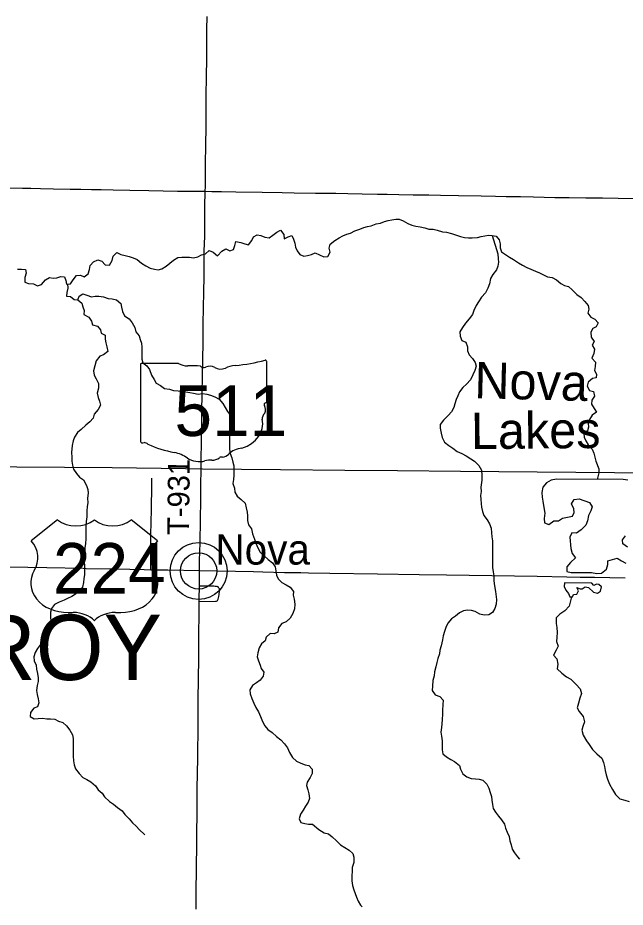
# Model space of a CAD drawing. Extents: x 1874609 to 2204689, y 815661 to 1281160.
# Drawn here: x 2019853 to 2028222, y 1098814 to 1111070 of the extents above; entities that cross this region are included whole.
import ezdxf

# ---------------------------------------------------------------- set-up
doc = ezdxf.new("R2010")
doc.units = 0
for name, color, linetype in [('GM_X_Minor_Lake', 7, 'Continuous'), ('GM_X_Minor_River', 7, 'Continuous'), ('GM_X_Minor_River_Text', 7, 'Continuous'), ('GM_X_Rail_Line', 7, 'Continuous'), ('GM_X_State_Location', 7, 'Continuous'), ('GM_X_State_Route', 7, 'Continuous'), ('GM_X_State_Shield', 7, 'Continuous'), ('GM_X_Township_Road', 7, 'Continuous'), ('GM_X_Township_Road_Text', 7, 'Continuous'), ('GM_X_Township_Subdivision', 7, 'Continuous'), ('GM_X_Township_Text', 7, 'Continuous'), ('GM_X_Unincorporated', 7, 'Continuous'), ('GM_X_Unincorporated_Location', 7, 'Continuous'), ('GM_X_Unincorporated_Text', 7, 'Continuous'), ('GM_X_US_Location', 7, 'Continuous'), ('GM_X_US_Route', 7, 'Continuous'), ('GM_X_US_Shield', 7, 'Continuous')]:
    doc.layers.add(name, color=color, linetype=linetype)

msp = doc.modelspace()

# ---------------------------------------------------------------- linework, layer by layer
at = {"layer": 'GM_X_Minor_Lake'}
for points in [[(2027274, 1104712), (2027202, 1104700), (2027138, 1104662), (2027089, 1104602), (2027075, 1104528), (2027079, 1104462), (2027085, 1104407), (2027105, 1104295), (2027113, 1104245), (2027107, 1104171), (2027108, 1104111), (2027171, 1104088), (2027239, 1104136), (2027303, 1104136), (2027357, 1104174), (2027425, 1104190), (2027496, 1104200), (2027520, 1104254), (2027516, 1104304), (2027480, 1104371), (2027520, 1104431), (2027590, 1104441), (2027731, 1104392), (2027765, 1104332), (2027748, 1104276), (2027716, 1104210), (2027704, 1104136), (2027678, 1104077), (2027614, 1104015), (2027549, 1103969), (2027489, 1103972), (2027461, 1103915), (2027463, 1103861), (2027469, 1103809), (2027471, 1103755), (2027493, 1103689), (2027535, 1103629), (2027468, 1103566), (2027420, 1103504), (2027416, 1103438), (2027478, 1103428), (2027528, 1103424), (2027578, 1103428), (2027701, 1103428), (2027759, 1103424), (2027829, 1103411), (2027897, 1103419), (2027963, 1103471), (2027985, 1103536), (2027982, 1103586), (2028046, 1103606), (2028110, 1103624), (2028170, 1103589), (2028232, 1103553)], [(2028196, 1104706), (2027274, 1104712)], [(2028260, 1104696), (2028196, 1104706)], [(2028255, 1103776), (2028189, 1103822), (2028185, 1103874), (2028225, 1103930)], [(2027387, 1103284), (2027379, 1103234), (2027403, 1103182), (2027443, 1103137), (2027459, 1103091), (2027497, 1103091), (2027511, 1103123), (2027554, 1103129), (2027580, 1103175), (2027556, 1103219), (2027600, 1103199), (2027630, 1103199), (2027670, 1103227), (2027718, 1103217), (2027784, 1103157), (2027842, 1103141), (2027884, 1103169), (2027895, 1103229), (2027859, 1103261), (2027825, 1103267), (2027792, 1103247), (2027762, 1103281)], [(2027762, 1103281), (2027387, 1103284)]]:
    msp.add_lwpolyline(points, dxfattribs=at)
at = {"layer": 'GM_X_Minor_River'}
for points in [[(2021272, 1107810), (2021334, 1107795), (2021386, 1107781), (2021444, 1107760), (2021498, 1107740), (2021557, 1107689), (2021617, 1107651), (2021677, 1107618), (2021735, 1107604), (2021785, 1107597), (2021839, 1107609), (2021896, 1107645), (2021948, 1107688), (2022000, 1107728), (2022059, 1107766), (2022113, 1107769), (2022165, 1107773), (2022217, 1107770), (2022275, 1107762), (2022335, 1107774), (2022386, 1107801), (2022440, 1107817), (2022490, 1107865), (2022546, 1107840), (2022606, 1107789), (2022664, 1107853), (2022719, 1107887), (2022773, 1107860), (2022827, 1107878), (2022845, 1107932), (2022858, 1107986), (2022928, 1107975), (2022982, 1107953), (2023034, 1107941), (2023080, 1108000), (2023099, 1108052), (2023149, 1108080), (2023201, 1108071), (2023259, 1108047), (2023315, 1108039), (2023367, 1108076), (2023420, 1108116), (2023474, 1108144), (2023520, 1108085), (2023521, 1108025), (2023577, 1108053), (2023630, 1108068), (2023653, 1108018), (2023669, 1107964), (2023679, 1107911), (2023704, 1107859), (2023740, 1107807), (2023794, 1107786), (2023846, 1107792), (2023898, 1107808), (2023949, 1107829), (2024010, 1107803), (2024068, 1107774), (2024125, 1107782), (2024157, 1107840), (2024145, 1107894), (2024156, 1107948), (2024222, 1108002), (2024279, 1108037), (2024331, 1108063), (2024385, 1108088), (2024437, 1108104), (2024498, 1108132), (2024568, 1108157), (2024620, 1108179), (2024670, 1108194), (2024723, 1108204), (2024791, 1108232), (2024851, 1108241), (2024905, 1108263), (2024955, 1108278), (2025008, 1108286), (2025060, 1108296), (2025110, 1108293), (2025164, 1108273), (2025228, 1108234), (2025280, 1108214), (2025336, 1108199), (2025398, 1108187), (2025462, 1108176), (2025518, 1108156), (2025578, 1108157), (2025630, 1108141), (2025706, 1108122), (2025760, 1108116), (2025828, 1108095), (2025886, 1108079), (2025954, 1108058), (2026008, 1108044), (2026064, 1108039), (2026114, 1108037), (2026186, 1108041), (2026236, 1108054), (2026286, 1108066), (2026338, 1108073), (2026390, 1108069)], [(2026390, 1108069), (2026469, 1107816), (2026474, 1107750), (2026476, 1107700), (2026466, 1107648), (2026451, 1107596), (2026399, 1107534), (2026368, 1107476), (2026354, 1107404), (2026331, 1107344), (2026297, 1107278), (2026242, 1107218), (2026202, 1107157), (2026167, 1107105), (2026137, 1107037), (2026118, 1106979), (2026070, 1106921), (2026023, 1106861), (2025981, 1106802), (2025944, 1106740), (2025946, 1106684), (2025973, 1106625), (2026025, 1106601), (2026049, 1106534), (2026047, 1106482), (2026070, 1106426), (2026120, 1106374), (2026156, 1106321), (2026167, 1106267), (2026149, 1106211), (2026124, 1106149), (2026092, 1106083), (2026037, 1106023), (2025985, 1105974), (2025938, 1105916), (2025918, 1105862), (2025893, 1105810), (2025877, 1105752), (2025859, 1105698), (2025828, 1105640), (2025784, 1105588), (2025717, 1105527), (2025671, 1105467), (2025672, 1105413), (2025686, 1105347), (2025701, 1105284), (2025731, 1105224), (2025793, 1105176), (2025849, 1105141), (2025908, 1105092), (2025972, 1105066), (2026030, 1105033), (2026096, 1104991), (2026148, 1104958), (2026206, 1104902), (2026241, 1104835), (2026249, 1104769), (2026248, 1104697), (2026233, 1104601), (2026239, 1104543), (2026229, 1104489), (2026232, 1104437), (2026236, 1104374), (2026243, 1104324), (2026255, 1104268), (2026273, 1104212), (2026320, 1104153), (2026354, 1104095), (2026374, 1104035), (2026381, 1103974), (2026385, 1103918), (2026392, 1103862), (2026396, 1103804), (2026396, 1103742), (2026393, 1103680), (2026393, 1103624), (2026396, 1103567), (2026396, 1103497), (2026403, 1103437), (2026413, 1103379), (2026413, 1103313), (2026422, 1103243), (2026433, 1103162), (2026449, 1103054), (2026442, 1102988), (2026424, 1102932), (2026395, 1102874), (2026341, 1102844), (2026279, 1102839), (2026217, 1102853), (2026157, 1102888), (2026105, 1102904), (2026047, 1102907), (2025995, 1102899), (2025939, 1102868), (2025882, 1102824), (2025830, 1102788), (2025779, 1102726), (2025753, 1102667), (2025732, 1102613), (2025716, 1102553)], [(2026390, 1108069), (2026446, 1108061), (2026486, 1108010), (2026498, 1107956), (2026499, 1107902), (2026519, 1107846), (2026571, 1107807), (2026627, 1107773), (2026681, 1107740), (2026750, 1107695), (2026806, 1107663), (2026868, 1107630), (2026920, 1107606), (2026986, 1107577), (2027042, 1107557), (2027096, 1107528), (2027150, 1107502), (2027214, 1107489), (2027274, 1107459), (2027335, 1107408), (2027387, 1107382), (2027439, 1107369), (2027491, 1107323), (2027557, 1107258), (2027614, 1107214), (2027664, 1107161), (2027712, 1107107), (2027719, 1107055), (2027705, 1107001), (2027749, 1106944), (2027803, 1106918), (2027850, 1106865), (2027824, 1106809), (2027774, 1106788), (2027749, 1106736), (2027751, 1106668), (2027794, 1106609), (2027766, 1106557), (2027798, 1106505), (2027789, 1106443), (2027763, 1106379), (2027814, 1106326), (2027808, 1106264), (2027798, 1106210), (2027827, 1106158), (2027823, 1106108), (2027771, 1106100), (2027710, 1106049), (2027696, 1105993), (2027731, 1105934), (2027783, 1105920), (2027799, 1105854), (2027763, 1105800), (2027756, 1105744), (2027794, 1105685), (2027826, 1105635), (2027767, 1105593), (2027731, 1105535), (2027714, 1105483), (2027718, 1105429), (2027701, 1105377), (2027651, 1105340), (2027657, 1105289), (2027678, 1105239), (2027710, 1105183), (2027768, 1105126), (2027791, 1105070), (2027803, 1105014), (2027817, 1104958), (2027860, 1104853), (2027858, 1104801), (2027838, 1104708)], [(2019848, 1107606), (2019904, 1107606), (2019958, 1107603), (2019970, 1107551), (2019951, 1107489), (2019949, 1107427), (2020003, 1107409), (2020071, 1107402), (2020123, 1107376), (2020179, 1107395), (2020235, 1107457), (2020290, 1107493), (2020342, 1107480), (2020392, 1107488), (2020444, 1107506), (2020496, 1107501), (2020514, 1107451), (2020525, 1107401), (2020578, 1107404), (2020614, 1107460), (2020661, 1107520), (2020715, 1107521), (2020769, 1107499), (2020823, 1107541), (2020843, 1107603), (2020850, 1107655), (2020898, 1107708), (2020955, 1107736), (2021009, 1107718), (2021058, 1107665), (2021116, 1107663), (2021153, 1107727), (2021169, 1107785), (2021220, 1107836), (2021272, 1107810)], [(2020540, 1107402), (2020543, 1107346), (2020527, 1107286), (2020524, 1107236), (2020578, 1107230), (2020630, 1107189), (2020682, 1107181), (2020734, 1107139), (2020750, 1107088), (2020769, 1107036), (2020761, 1106980), (2020831, 1106945), (2020870, 1106891), (2020884, 1106837), (2020950, 1106822), (2020992, 1106772), (2021003, 1106722), (2021055, 1106695), (2021059, 1106641), (2021065, 1106589), (2021080, 1106537), (2021094, 1106470), (2021035, 1106427), (2020983, 1106405), (2020933, 1106341), (2020916, 1106275), (2020896, 1106207), (2020907, 1106147), (2020931, 1106093), (2020966, 1106032), (2020964, 1105964), (2020949, 1105898), (2020959, 1105838), (2020979, 1105788), (2020994, 1105730), (2020960, 1105672), (2020907, 1105610), (2020891, 1105554), (2020848, 1105500), (2020792, 1105455), (2020725, 1105395), (2020675, 1105355), (2020635, 1105293), (2020614, 1105241), (2020602, 1105177), (2020591, 1105079), (2020598, 1105015), (2020600, 1104961), (2020608, 1104905), (2020621, 1104851), (2020661, 1104790), (2020705, 1104740), (2020757, 1104703), (2020800, 1104627), (2020820, 1104568), (2020821, 1104518), (2020815, 1104450), (2020816, 1104388), (2020810, 1104334), (2020804, 1104272), (2020803, 1104192), (2020796, 1104128), (2020792, 1104070), (2020790, 1104010), (2020789, 1103893), (2020784, 1103819), (2020778, 1103769), (2020779, 1103703), (2020775, 1103647), (2020766, 1103575), (2020772, 1103513), (2020771, 1103396), (2020765, 1103342), (2020758, 1103288), (2020744, 1103224), (2020699, 1103168), (2020647, 1103127), (2020597, 1103097), (2020540, 1103067), (2020490, 1103046), (2020422, 1103018), (2020360, 1102985), (2020319, 1102931), (2020303, 1102879), (2020302, 1102815), (2020310, 1102751), (2020287, 1102691), (2020283, 1102633), (2020264, 1102571), (2020250, 1102515), (2020218, 1102461), (2020167, 1102433), (2020123, 1102379), (2020094, 1102325), (2020076, 1102265), (2020081, 1102207), (2020105, 1102149), (2020113, 1102093), (2020126, 1102034), (2020134, 1101976), (2020134, 1101922)], [(2020682, 1107181), (2020699, 1107233), (2020751, 1107265), (2020803, 1107248), (2020867, 1107226), (2020919, 1107233), (2020969, 1107235), (2021035, 1107226), (2021097, 1107202), (2021153, 1107197), (2021211, 1107181), (2021271, 1107132), (2021284, 1107082), (2021298, 1107024), (2021322, 1106964), (2021386, 1106923), (2021429, 1106865), (2021465, 1106800), (2021480, 1106744), (2021526, 1106689), (2021538, 1106635), (2021557, 1106585), (2021563, 1106533), (2021563, 1106483), (2021560, 1106419), (2021564, 1106367), (2021578, 1106314), (2021629, 1106272), (2021669, 1106221), (2021697, 1106145), (2021732, 1106087), (2021762, 1106034), (2021818, 1106002), (2021876, 1105961), (2021942, 1105951), (2022000, 1105934), (2022062, 1105930), (2022120, 1105925), (2022170, 1105917), (2022224, 1105906), (2022276, 1105896), (2022338, 1105884), (2022398, 1105893), (2022456, 1105883), (2022510, 1105868), (2022570, 1105848), (2022628, 1105813), (2022677, 1105755), (2022709, 1105698), (2022741, 1105646), (2022786, 1105588), (2022808, 1105527), (2022816, 1105469), (2022785, 1105399), (2022773, 1105343), (2022770, 1105289), (2022772, 1105239), (2022770, 1105185), (2022771, 1105127), (2022781, 1105066), (2022802, 1105008), (2022818, 1104946), (2022830, 1104894), (2022829, 1104830), (2022831, 1104767), (2022826, 1104707), (2022818, 1104653), (2022837, 1104587), (2022845, 1104531), (2022877, 1104480), (2022930, 1104430), (2022984, 1104381), (2023002, 1104319), (2023015, 1104259), (2023019, 1104207), (2023019, 1104143), (2023032, 1104084), (2023072, 1104026), (2023087, 1103960), (2023113, 1103887), (2023135, 1103829), (2023160, 1103767), (2023194, 1103708), (2023247, 1103654), (2023305, 1103605), (2023361, 1103561), (2023401, 1103506), (2023408, 1103450), (2023418, 1103390), (2023442, 1103340), (2023491, 1103287), (2023553, 1103255), (2023607, 1103226), (2023653, 1103166), (2023648, 1103112), (2023660, 1103057), (2023671, 1102989), (2023667, 1102927), (2023644, 1102859), (2023604, 1102799), (2023552, 1102746)], [(2027480, 1103091), (2027451, 1102961), (2027391, 1102897), (2027320, 1102853), (2027272, 1102801), (2027270, 1102723), (2027278, 1102666), (2027286, 1102598), (2027282, 1102534), (2027276, 1102476), (2027298, 1102412), (2027273, 1102356), (2027233, 1102288), (2027281, 1102235), (2027293, 1102165), (2027285, 1102099), (2027347, 1102037), (2027415, 1101990), (2027475, 1101954), (2027545, 1101884), (2027603, 1101824), (2027621, 1101759), (2027599, 1101695), (2027577, 1101627), (2027562, 1101563), (2027588, 1101509), (2027644, 1101441), (2027662, 1101370), (2027638, 1101302), (2027626, 1101252), (2027644, 1101184), (2027688, 1101106), (2027724, 1101055), (2027770, 1100987), (2027832, 1100929), (2027900, 1100867), (2027924, 1100808), (2027936, 1100754), (2027946, 1100698), (2027962, 1100640), (2027980, 1100578), (2028005, 1100508), (2028045, 1100435), (2028089, 1100367), (2028149, 1100309), (2028218, 1100289), (2028278, 1100272)], [(2023552, 1102746), (2023491, 1102724), (2023443, 1102662), (2023436, 1102602), (2023384, 1102583), (2023330, 1102587), (2023276, 1102537), (2023263, 1102483), (2023211, 1102442), (2023178, 1102388), (2023160, 1102318), (2023149, 1102266), (2023171, 1102209), (2023191, 1102151), (2023208, 1102101), (2023244, 1102051), (2023234, 1101996), (2023191, 1101941), (2023141, 1101907), (2023088, 1101869), (2023050, 1101810), (2023054, 1101755), (2023077, 1101689), (2023107, 1101627), (2023132, 1101566), (2023168, 1101504), (2023196, 1101444), (2023223, 1101373), (2023257, 1101313), (2023300, 1101262), (2023358, 1101220), (2023418, 1101167), (2023476, 1101121), (2023529, 1101064), (2023569, 1101008), (2023599, 1100945), (2023638, 1100879), (2023694, 1100824), (2023754, 1100798), (2023812, 1100777), (2023864, 1100765), (2023910, 1100715), (2023909, 1100658), (2023881, 1100601), (2023840, 1100539), (2023832, 1100489), (2023848, 1100432), (2023865, 1100378), (2023873, 1100314), (2023854, 1100262), (2023816, 1100208), (2023785, 1100150), (2023749, 1100094), (2023728, 1100033), (2023754, 1099980), (2023808, 1099966), (2023858, 1099959), (2023914, 1099959), (2024000, 1099886), (2024074, 1099839), (2024134, 1099823), (2024185, 1099784), (2024243, 1099730), (2024299, 1099675), (2024357, 1099635), (2024417, 1099598), (2024468, 1099552), (2024484, 1099502), (2024483, 1099431), (2024459, 1099363), (2024459, 1099307), (2024454, 1099251), (2024454, 1099179), (2024463, 1099115), (2024485, 1099053), (2024500, 1099002), (2024518, 1098952), (2024542, 1098898), (2024573, 1098843), (2024599, 1098817)], [(2025716, 1102553), (2025703, 1102499), (2025687, 1102415), (2025670, 1102354), (2025662, 1102304), (2025640, 1102243), (2025627, 1102184), (2025613, 1102124), (2025596, 1102058), (2025588, 1102004), (2025571, 1101936), (2025565, 1101858), (2025564, 1101800), (2025604, 1101742), (2025666, 1101717), (2025716, 1101665), (2025711, 1101603), (2025707, 1101530), (2025704, 1101472), (2025698, 1101402), (2025695, 1101342), (2025689, 1101292), (2025684, 1101226), (2025692, 1101172), (2025700, 1101106), (2025699, 1101050), (2025701, 1100983), (2025710, 1100929), (2025762, 1100887), (2025818, 1100850), (2025872, 1100820), (2025938, 1100767), (2025951, 1100715), (2025987, 1100650), (2026039, 1100610), (2026101, 1100589), (2026159, 1100583), (2026209, 1100579), (2026261, 1100564), (2026316, 1100508), (2026342, 1100455), (2026362, 1100395), (2026379, 1100339), (2026385, 1100289), (2026392, 1100230), (2026402, 1100176), (2026436, 1100122), (2026477, 1100069), (2026517, 1100017), (2026561, 1099957), (2026574, 1099904), (2026596, 1099846), (2026622, 1099786), (2026631, 1099728), (2026649, 1099673), (2026666, 1099615), (2026696, 1099561), (2026736, 1099506), (2026766, 1099478)], [(2020134, 1101922), (2020121, 1101870), (2020109, 1101802), (2020118, 1101746), (2020134, 1101686), (2020145, 1101629), (2020127, 1101575), (2020073, 1101558), (2020028, 1101498), (2020024, 1101442), (2020080, 1101411), (2020132, 1101413), (2020194, 1101421), (2020252, 1101410), (2020304, 1101410), (2020362, 1101403), (2020414, 1101379), (2020474, 1101358), (2020526, 1101312), (2020568, 1101255), (2020607, 1101191), (2020617, 1101139), (2020618, 1101079), (2020617, 1100952), (2020615, 1100894), (2020621, 1100830), (2020628, 1100774), (2020648, 1100720), (2020697, 1100655), (2020751, 1100601), (2020803, 1100572), (2020859, 1100540), (2020925, 1100485), (2020962, 1100429), (2021014, 1100384), (2021050, 1100334), (2021115, 1100271), (2021173, 1100233), (2021227, 1100190), (2021291, 1100141), (2021329, 1100091), (2021386, 1100033), (2021432, 1099978), (2021484, 1099932), (2021529, 1099879), (2021593, 1099820), (2021603, 1099812)]]:
    msp.add_lwpolyline(points, dxfattribs=at)
at = {"layer": 'GM_X_Rail_Line'}
msp.add_lwpolyline([(2019178, 1104887), (2021152, 1104872), (2022162, 1104858), (2022400, 1104856), (2023474, 1104846), (2024357, 1104838), (2025083, 1104832), (2025951, 1104822), (2027010, 1104814), (2029138, 1104793)], dxfattribs=at)
at = {"layer": 'GM_X_State_Route'}
for points in [[(2022380, 1104892), (2022382, 1105052), (2022383, 1105151), (2022386, 1105331), (2022388, 1105380), (2022387, 1105446), (2022391, 1105659), (2022394, 1105872), (2022399, 1106151), (2022401, 1106348), (2022406, 1106611), (2022408, 1106857), (2022412, 1107070), (2022415, 1107300), (2022419, 1107496), (2022420, 1107693), (2022422, 1107857), (2022428, 1108054), (2022428, 1108152), (2022431, 1108333), (2022432, 1108464), (2022436, 1108679), (2022438, 1108743), (2022441, 1109054), (2022444, 1109317), (2022448, 1109563), (2022448, 1109661), (2022450, 1109973), (2022454, 1110285), (2022458, 1110481), (2022458, 1110678), (2022459, 1110793), (2022460, 1110908), (2022461, 1111088)], [(2022357, 1103455), (2022359, 1103561), (2022363, 1103741), (2022365, 1103806), (2022365, 1103888), (2022370, 1104101), (2022370, 1104183), (2022373, 1104397), (2022377, 1104659), (2022378, 1104823), (2022380, 1104892)], [(2022338, 1101331), (2022339, 1101349), (2022340, 1101677), (2022346, 1102240), (2022347, 1102421), (2022350, 1103009), (2022351, 1103026), (2022351, 1103058), (2022355, 1103237), (2022355, 1103243), (2022355, 1103253), (2022355, 1103269), (2022356, 1103334), (2022356, 1103350), (2022357, 1103455)], [(2022310, 1098789), (2022313, 1099084), (2022314, 1099281), (2022316, 1099396), (2022319, 1099642), (2022321, 1099888), (2022323, 1100051), (2022326, 1100446), (2022333, 1100873), (2022338, 1101331)]]:
    msp.add_lwpolyline(points, dxfattribs=at)
at = {"layer": 'GM_X_State_Shield'}
for p, q in [((2021542, 1106289), (2021542, 1105232)), ((2022069, 1106307), (2021560, 1106307)), ((2023283, 1105780), (2023283, 1106333)), ((2023282, 1105781), (2023283, 1105780))]:
    msp.add_line(p, q, dxfattribs=at)
for centre, major_axis, start_param, end_param in [((2022663, 1107748), (1845, 0), 4.814394, 5.042369), ((2023263, 1106335), (19.4, 0), 6.141152, 7.989035), ((2021562, 1106291), (20.2, 0), 1.712693, 3.28349), ((2022191, 1106430), (196, 0), 4.042523, 4.731795), ((2022255, 1105714), (702, 0), 1.404758, 1.657858), ((2022415, 1106297), (56.4, 0), 3.836095, 5.185415), ((2022498, 1106174), (117, 0), 0.950623, 2.079405), ((2022649, 1106342), (141, 0), 4.081561, 5.145723), ((2022898, 1105984), (371, 0), 1.699011, 2.107814), ((2023278, 1105740), (30, 0), 1.883978, 3.671073), ((2023087, 1105670), (180, 0), 5.934695, 6.695948), ((2023262, 1105778), (20.7, 0), 5.05454, 6.418171), ((2023352, 1105549), (131, 0), 2.387724, 3.262537), ((2022766, 1105479), (462, 0), 5.101752, 6.440018), ((2021563, 1105230), (20.3, 0), 3.00124, 4.508301), ((2021566, 1105338), (155, 0), 4.665946, 4.897461), ((2021597, 1105171), (56, 0), 0.519207, 1.627899), ((2022304, 1106121), (1333, 0), 4.195997, 4.488961), ((2022961, 1104936), (253, 0), 1.647645, 2.488434), ((2021907, 1104757), (417, 0), 0.823519, 1.323587), ((2022358, 1105166), (265, 0), 4.026481, 4.996735), ((2022530, 1105087), (141, 0), 4.691044, 5.507374), ((2022657, 1104985), (39.7, 0), 1.147584, 2.315152), ((2022640, 1105130), (149, 0), 4.937069, 5.64225), ((2022511, 1104801), (217, 0), 1.495662, 1.94098)]:
    msp.add_ellipse(centre, major_axis=major_axis, ratio=0.8, start_param=start_param, end_param=end_param, dxfattribs=at)
at = {"layer": 'GM_X_Township_Road'}
for points in [[(2019737, 1108726), (2019918, 1108723), (2020033, 1108721), (2020164, 1108719), (2020345, 1108715), (2020574, 1108709), (2020722, 1108707), (2020870, 1108705), (2021001, 1108702), (2021165, 1108698), (2021395, 1108696), (2021658, 1108690), (2022052, 1108682), (2022314, 1108679), (2022428, 1108679), (2022436, 1108679)], [(2022436, 1108679), (2022527, 1108678), (2022661, 1108675), (2022858, 1108672), (2023219, 1108666), (2023497, 1108660), (2023661, 1108658), (2023957, 1108655), (2024236, 1108651), (2024399, 1108648), (2024596, 1108644), (2024810, 1108641), (2024941, 1108639), (2025105, 1108635), (2025302, 1108632), (2025515, 1108628), (2025679, 1108625), (2025925, 1108621), (2026236, 1108614), (2026433, 1108611), (2026581, 1108609), (2026778, 1108605), (2026958, 1108601), (2027253, 1108594), (2027450, 1108593), (2027680, 1108590), (2027909, 1108587), (2028123, 1108582), (2028647, 1108573)], [(2021684, 1103465), (2021684, 1103496), (2021685, 1103661), (2021688, 1103942), (2021692, 1104123), (2021697, 1104288), (2021700, 1104635), (2021702, 1104724)]]:
    msp.add_lwpolyline(points, dxfattribs=at)
at = {"layer": 'GM_X_Township_Subdivision'}
for points in [[(2022355, 1103243), (2022370, 1103242), (2022554, 1103241), (2022571, 1103239), (2022586, 1103236), (2022602, 1103232)], [(2022614, 1103060), (2022618, 1103076), (2022622, 1103095), (2022627, 1103125), (2022633, 1103175), (2022632, 1103191), (2022631, 1103199), (2022625, 1103211), (2022618, 1103220), (2022602, 1103232)], [(2022351, 1103026), (2022359, 1103026), (2022579, 1103029), (2022592, 1103031), (2022601, 1103035), (2022606, 1103040), (2022610, 1103048), (2022614, 1103060)]]:
    msp.add_lwpolyline(points, dxfattribs=at)
at = {"layer": 'GM_X_Unincorporated'}
for radius in [393, 249]:
    msp.add_circle((2022345, 1103447), radius, dxfattribs=at)
at = {"layer": 'GM_X_Unincorporated_Location'}
msp.add_line((2022345, 1103447), (2022345, 1103447), dxfattribs=at)
at = {"layer": 'GM_X_US_Route'}
for points in [[(2013898, 1103613), (2014497, 1103603), (2014808, 1103597), (2015071, 1103591), (2015612, 1103582), (2016006, 1103575), (2016400, 1103567), (2016587, 1103564), (2016826, 1103559), (2017122, 1103552), (2017401, 1103547), (2017909, 1103538), (2018270, 1103530), (2018910, 1103518), (2019107, 1103515), (2019468, 1103508), (2019730, 1103504), (2020255, 1103493), (2020756, 1103484)], [(2020756, 1103484), (2020797, 1103483), (2021120, 1103477)], [(2021120, 1103477), (2021123, 1103476), (2021176, 1103477), (2021191, 1103475), (2021396, 1103471), (2021593, 1103467), (2021684, 1103465), (2021922, 1103461), (2022357, 1103455), (2023103, 1103438), (2023228, 1103435)], [(2023228, 1103435), (2023529, 1103428), (2023751, 1103424)], [(2023751, 1103424), (2023857, 1103422), (2024153, 1103418), (2024809, 1103407), (2025384, 1103400), (2025761, 1103394), (2026385, 1103386), (2027009, 1103376), (2027419, 1103367), (2027600, 1103362), (2027797, 1103360), (2028223, 1103352)]]:
    msp.add_lwpolyline(points, dxfattribs=at)
at = {"layer": 'GM_X_US_Shield'}
for p, q in [((2020401, 1104151), (2020038, 1103861)), ((2021778, 1103861), (2021416, 1104151)), ((2020546, 1102875), (2020618, 1102875)), ((2021198, 1102875), (2021271, 1102875))]:
    msp.add_line(p, q, dxfattribs=at)
for centre, major_axis, start_param, end_param in [((2020654, 1104358), (-363, 0), 0.795399, 2.346194), ((2021162, 1104358), (-363, 0), 0.795399, 2.346194), ((2019622, 1103628), (508, 0), 5.838949, 6.894067), ((2022194, 1103628), (-508, 0), 5.672304, 6.727422), ((2020540, 1103281), (508, 0), 2.702327, 4.723529), ((2021276, 1103281), (-508, 0), 1.559657, 3.580859), ((2020618, 1102585), (-363, 0), 3.785094, 4.712389), ((2021198, 1102585), (-363, 0), 4.712389, 5.639684)]:
    msp.add_ellipse(centre, major_axis=major_axis, ratio=0.8, start_param=start_param, end_param=end_param, dxfattribs=at)

# ---------------------------------------------------------------- texts
at = {"layer": 'GM_X_Minor_River_Text'}
for s, rotation, p in [('Nova', 358.5271, (2026140, 1105829)), ('Lakes', 0.5271, (2026099, 1105126))]:
    msp.add_text(s, height=500.2, rotation=rotation, dxfattribs=at).set_placement(p)
at = {"layer": 'GM_X_State_Location'}
msp.add_text('511', height=1, rotation=0, dxfattribs=at).set_placement((2022040, 1105617))
for s in ['s', 'r']:
    msp.add_text(s, height=1, dxfattribs=at).set_placement((2022393, 1105690))
at = {"layer": 'GM_X_State_Shield'}
msp.add_text('511', height=696.1, dxfattribs=at).set_placement((2022012, 1105307))
at = {"layer": 'GM_X_Township_Road_Text'}
msp.add_text('T-931', height=300, rotation=89.4372, dxfattribs=at).set_placement((2022213, 1103942))
at = {"layer": 'GM_X_Township_Text'}
msp.add_text('TROY', height=900, rotation=0, dxfattribs=at).set_placement((2018496, 1101944))
at = {"layer": 'GM_X_Unincorporated_Text'}
msp.add_text('Nova', height=417, rotation=0, dxfattribs=at).set_placement((2022577, 1103535))
at = {"layer": 'GM_X_US_Location'}
for s in ['0', '/']:
    msp.add_text(s, height=1, dxfattribs=at).set_placement((2020909, 1103484))
msp.add_text('224', height=1, rotation=0, dxfattribs=at).set_placement((2020601, 1103277))
at = {"layer": 'GM_X_US_Shield'}
msp.add_text('224', height=696.1, dxfattribs=at).set_placement((2020338, 1103136))

doc.saveas('drawing.dxf')
